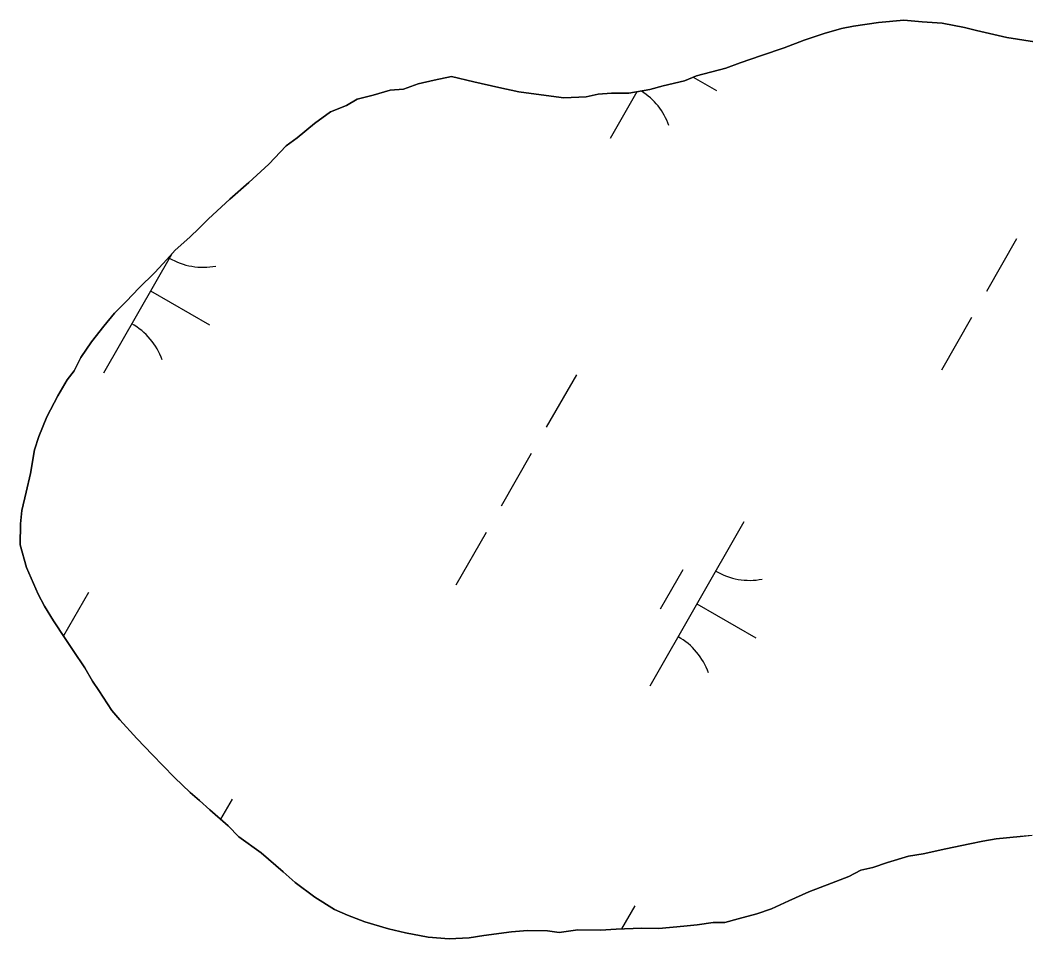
# Model space of a CAD drawing. Extents: x 3930721 to 3950824, y 220441 to 242861.
# Drawn here: x 3945111.1 to 3945376.8, y 235216.4 to 235459 of the extents above; entities that cross this region are included whole.
import ezdxf

# ---------------------------------------------------------------- set-up
doc = ezdxf.new("R2010")
doc.units = 0
doc.layers.add('V-TOPO-SHOR', color=7, linetype='Continuous')
doc.layers.add('V-WETL-SWMP', color=7, linetype='Continuous')

msp = doc.modelspace()

# ---------------------------------------------------------------- linework, layer by layer
at = {"layer": 'V-TOPO-SHOR'}
for points in [[(3945379.09, 235453.29), (3945371.75, 235454.44), (3945363.73, 235456.3), (3945360.59, 235457.04), (3945354.66, 235458.16), (3945349.42, 235458.58), (3945344.53, 235459), (3945337.87, 235458.39), (3945331.21, 235457.42), (3945328.05, 235456.77), (3945323.49, 235455.43), (3945318.21, 235453.75), (3945312.94, 235451.72), (3945306.97, 235449.7), (3945301.34, 235447.68), (3945297.48, 235446.33), (3945289.75, 235444.33), (3945286.59, 235442.97), (3945280.97, 235441.65), (3945277.46, 235440.64), (3945271.85, 235439.67), (3945267.3, 235439.73), (3945263.8, 235439.43), (3945260.64, 235438.77), (3945254.69, 235438.5), (3945248.75, 235439.28), (3945242.81, 235440.05), (3945237.58, 235441.17), (3945230.95, 235442.66), (3945225.02, 235444.14), (3945220.46, 235443.15), (3945216.25, 235442.16), (3945212.39, 235440.81), (3945208.88, 235440.51), (3945204.32, 235439.17), (3945200.1, 235438.17), (3945197.29, 235436.46), (3945193.06, 235434.77), (3945188.83, 235431.68), (3945184.23, 235427.89), (3945181.4, 235425.83), (3945176.79, 235420.99), (3945171.47, 235416.16), (3945166.52, 235411.68), (3945160.85, 235406.51), (3945158.37, 235404.09), (3945155.89, 235401.67), (3945152, 235398.23), (3945149.86, 235395.81)], [(3945149.86, 235395.81), (3945146.67, 235392.35), (3945142.42, 235388.21), (3945139.22, 235384.75), (3945136.03, 235381.64), (3945133.19, 235378.18), (3945129.98, 235374.03), (3945127.13, 235369.87), (3945125.33, 235366.39), (3945123.55, 235363.97), (3945121.05, 235359.8), (3945118.18, 235354.24), (3945116.01, 235349.02), (3945114.91, 235345.54), (3945113.78, 235339.26), (3945112.66, 235334.37), (3945111.55, 235329.49), (3945111.15, 235326), (3945111.08, 235320.4), (3945112.75, 235314.43), (3945115.81, 235307.39), (3945117.51, 235304.22), (3945119.91, 235300.34), (3945123, 235295.75), (3945125.05, 235292.58), (3945128.14, 235287.99), (3945130.2, 235284.46), (3945131.91, 235281.99), (3945135.34, 235276.7), (3945137.41, 235274.22), (3945141.89, 235269.26), (3945146.03, 235265.01), (3945148.79, 235262.17), (3945151.9, 235258.98), (3945156.04, 235255.08), (3945158.46, 235252.95), (3945161.23, 235250.46), (3945166.07, 235246.2), (3945168.83, 235243.36), (3945174.72, 235239.09), (3945180.61, 235234.11), (3945183.72, 235231.27), (3945188.92, 235227.36), (3945194.12, 235224.14), (3945197.6, 235222.69), (3945202.12, 235220.88), (3945208.4, 235219.05), (3945212.93, 235217.94), (3945218.86, 235216.81), (3945224.45, 235216.39), (3945229.71, 235216.67), (3945233.56, 235217.32), (3945240.92, 235218.27), (3945245.12, 235218.56), (3945250.37, 235218.49), (3945253.52, 235218.1), (3945258.42, 235218.74), (3945264.37, 235218.66), (3945268.57, 235218.95), (3945275.22, 235219.21), (3945279.77, 235219.15), (3945286.42, 235219.77), (3945289.93, 235220.07), (3945294.14, 235220.71), (3945297.28, 235220.67), (3945300.79, 235221.67), (3945305.71, 235223.01), (3945309.58, 235224.36), (3945314.15, 235226.39), (3945319.43, 235228.77), (3945325.41, 235231.14), (3945329.98, 235232.83), (3945333.15, 235234.54), (3945336.31, 235235.2), (3945340.18, 235236.54), (3945345.8, 235238.22), (3945349.65, 235238.87), (3945355.62, 235240.19), (3945361.93, 235241.5), (3945365.44, 235242.16), (3945368.95, 235242.81), (3945375.25, 235243.43), (3945378.4, 235243.74)]]:
    msp.add_lwpolyline(points, dxfattribs=at)
at = {"layer": 'V-WETL-SWMP'}
for p, q in [((3945328.05, 235456.77), (3945331.21, 235457.42)), ((3945331.21, 235457.42), (3945337.87, 235458.39)), ((3945337.87, 235458.39), (3945344.52, 235459)), ((3945344.52, 235459), (3945349.42, 235458.58)), ((3945349.42, 235458.58), (3945354.66, 235458.16)), ((3945354.66, 235458.16), (3945360.59, 235457.04)), ((3945318.21, 235453.75), (3945323.49, 235455.43)), ((3945323.49, 235455.43), (3945328.05, 235456.77)), ((3945360.59, 235457.04), (3945363.73, 235456.3)), ((3945363.73, 235456.3), (3945371.75, 235454.44)), ((3945312.94, 235451.72), (3945318.21, 235453.75)), ((3945371.75, 235454.44), (3945379.08, 235453.29)), ((3945301.34, 235447.68), (3945306.97, 235449.7)), ((3945306.97, 235449.7), (3945312.94, 235451.72)), ((3945297.48, 235446.33), (3945301.34, 235447.68)), ((3945220.46, 235443.15), (3945225.02, 235444.14)), ((3945225.02, 235444.14), (3945230.95, 235442.66)), ((3945286.58, 235442.97), (3945289.75, 235444.33)), ((3945288.88, 235443.96), (3945295.01, 235440.45)), ((3945289.75, 235444.33), (3945297.48, 235446.33)), ((3945212.39, 235440.81), (3945216.25, 235442.16)), ((3945216.25, 235442.16), (3945220.46, 235443.15)), ((3945230.95, 235442.66), (3945237.58, 235441.17)), ((3945277.46, 235440.64), (3945280.97, 235441.65)), ((3945280.97, 235441.65), (3945286.58, 235442.97)), ((3945200.11, 235438.17), (3945204.32, 235439.17)), ((3945204.32, 235439.17), (3945208.88, 235440.51)), ((3945208.88, 235440.51), (3945212.39, 235440.81)), ((3945237.58, 235441.17), (3945242.81, 235440.05)), ((3945242.81, 235440.05), (3945248.75, 235439.28)), ((3945248.75, 235439.28), (3945254.69, 235438.5)), ((3945254.69, 235438.5), (3945260.64, 235438.77)), ((3945260.64, 235438.77), (3945263.8, 235439.43)), ((3945263.8, 235439.43), (3945267.3, 235439.73)), ((3945274.04, 235440.05), (3945266.96, 235427.7)), ((3945267.3, 235439.73), (3945271.85, 235439.67)), ((3945271.85, 235439.67), (3945277.46, 235440.64)), ((3945193.06, 235434.77), (3945197.28, 235436.46)), ((3945197.28, 235436.46), (3945200.11, 235438.17)), ((3945188.82, 235431.68), (3945193.06, 235434.77)), ((3945184.23, 235427.89), (3945188.82, 235431.68)), ((3945176.79, 235420.99), (3945181.4, 235425.83)), ((3945181.4, 235425.83), (3945184.23, 235427.89)), ((3945171.48, 235416.16), (3945176.79, 235420.99)), ((3945166.52, 235411.68), (3945171.48, 235416.16)), ((3945160.85, 235406.51), (3945166.52, 235411.68)), ((3945155.89, 235401.67), (3945158.37, 235404.09)), ((3945158.37, 235404.09), (3945160.85, 235406.51)), ((3945152, 235398.23), (3945155.89, 235401.67)), ((3945374.33, 235401.27), (3945366.38, 235387.38)), ((3945151.05, 235397.15), (3945133.1, 235365.81)), ((3945149.86, 235395.81), (3945152, 235398.23)), ((3945146.67, 235392.35), (3945149.86, 235395.81)), ((3945142.42, 235388.21), (3945146.67, 235392.35)), ((3945139.22, 235384.75), (3945142.42, 235388.21)), ((3945145.52, 235387.5), (3945161.14, 235378.55)), ((3945136.03, 235381.65), (3945139.22, 235384.75)), ((3945133.19, 235378.18), (3945136.03, 235381.65)), ((3945362.4, 235380.44), (3945354.45, 235366.56)), ((3945129.98, 235374.03), (3945133.19, 235378.18)), ((3945127.13, 235369.87), (3945129.98, 235374.03)), ((3945125.33, 235366.39), (3945127.13, 235369.87)), ((3945123.55, 235363.97), (3945125.33, 235366.39)), ((3945258.02, 235365.37), (3945250.07, 235351.48)), ((3945121.05, 235359.8), (3945123.55, 235363.97)), ((3945118.18, 235354.24), (3945121.05, 235359.8)), ((3945116.01, 235349.02), (3945118.18, 235354.24)), ((3945114.91, 235345.54), (3945116.01, 235349.02)), ((3945113.78, 235339.26), (3945114.91, 235345.54)), ((3945246.09, 235344.54), (3945238.14, 235330.66)), ((3945112.66, 235334.37), (3945113.78, 235339.26)), ((3945111.55, 235329.49), (3945112.66, 235334.37)), ((3945111.15, 235326), (3945111.55, 235329.49)), ((3945111.08, 235320.4), (3945111.15, 235326)), ((3945302.29, 235326.53), (3945277.44, 235283.14)), ((3945234.16, 235323.72), (3945226.21, 235309.83)), ((3945112.75, 235314.43), (3945111.08, 235320.4)), ((3945115.81, 235307.39), (3945112.75, 235314.43)), ((3945286.15, 235313.88), (3945280.18, 235303.46)), ((3945117.51, 235304.22), (3945115.81, 235307.39)), ((3945129.12, 235307.82), (3945122.57, 235296.38)), ((3945119.91, 235300.34), (3945117.51, 235304.22)), ((3945289.86, 235304.83), (3945305.48, 235295.89)), ((3945123, 235295.75), (3945119.91, 235300.34)), ((3945125.06, 235292.58), (3945123, 235295.75)), ((3945128.14, 235287.99), (3945125.06, 235292.58)), ((3945130.2, 235284.46), (3945128.14, 235287.99)), ((3945131.91, 235281.99), (3945130.2, 235284.46)), ((3945135.34, 235276.7), (3945131.91, 235281.99)), ((3945137.41, 235274.22), (3945135.34, 235276.7)), ((3945141.89, 235269.26), (3945137.41, 235274.22)), ((3945146.03, 235265.01), (3945141.89, 235269.26)), ((3945148.79, 235262.17), (3945146.03, 235265.01)), ((3945151.9, 235258.98), (3945148.79, 235262.17)), ((3945156.04, 235255.08), (3945151.9, 235258.98)), ((3945158.47, 235252.95), (3945156.04, 235255.08)), ((3945161.23, 235250.46), (3945158.47, 235252.95)), ((3945167.09, 235253.32), (3945164.04, 235247.99)), ((3945166.07, 235246.2), (3945161.23, 235250.46)), ((3945168.83, 235243.36), (3945166.07, 235246.2)), ((3945174.73, 235239.09), (3945168.83, 235243.36)), ((3945365.44, 235242.16), (3945361.93, 235241.5)), ((3945368.95, 235242.81), (3945365.44, 235242.16)), ((3945375.25, 235243.43), (3945368.95, 235242.81)), ((3945378.41, 235243.73), (3945375.25, 235243.43)), ((3945355.62, 235240.19), (3945349.65, 235238.87)), ((3945361.93, 235241.5), (3945355.62, 235240.19)), ((3945180.61, 235234.11), (3945174.73, 235239.09)), ((3945345.79, 235238.22), (3945340.18, 235236.54)), ((3945349.65, 235238.87), (3945345.79, 235238.22)), ((3945183.72, 235231.27), (3945180.61, 235234.11)), ((3945333.15, 235234.54), (3945329.98, 235232.83)), ((3945336.31, 235235.2), (3945333.15, 235234.54)), ((3945340.18, 235236.54), (3945336.31, 235235.2)), ((3945329.98, 235232.83), (3945325.41, 235231.14)), ((3945188.91, 235227.36), (3945183.72, 235231.27)), ((3945319.43, 235228.77), (3945314.15, 235226.39)), ((3945325.41, 235231.14), (3945319.43, 235228.77)), ((3945194.12, 235224.14), (3945188.91, 235227.36)), ((3945314.15, 235226.39), (3945309.58, 235224.36)), ((3945197.6, 235222.69), (3945194.12, 235224.14)), ((3945273.46, 235225.15), (3945269.94, 235219.01)), ((3945309.58, 235224.36), (3945305.71, 235223.01)), ((3945202.12, 235220.88), (3945197.6, 235222.69)), ((3945208.4, 235219.05), (3945202.12, 235220.88)), ((3945294.13, 235220.71), (3945289.93, 235220.07)), ((3945297.28, 235220.67), (3945294.13, 235220.71)), ((3945300.79, 235221.67), (3945297.28, 235220.67)), ((3945305.71, 235223.01), (3945300.79, 235221.67)), ((3945212.93, 235217.94), (3945208.4, 235219.05)), ((3945240.92, 235218.27), (3945233.56, 235217.32)), ((3945245.12, 235218.56), (3945240.92, 235218.27)), ((3945250.37, 235218.49), (3945245.12, 235218.56)), ((3945253.52, 235218.1), (3945250.37, 235218.49)), ((3945258.42, 235218.74), (3945253.52, 235218.1)), ((3945264.37, 235218.66), (3945258.42, 235218.74)), ((3945268.57, 235218.95), (3945264.37, 235218.66)), ((3945275.22, 235219.21), (3945268.57, 235218.95)), ((3945279.77, 235219.15), (3945275.22, 235219.21)), ((3945286.42, 235219.77), (3945279.77, 235219.15)), ((3945289.93, 235220.07), (3945286.42, 235219.77)), ((3945218.86, 235216.81), (3945212.93, 235217.94)), ((3945224.45, 235216.39), (3945218.86, 235216.81)), ((3945229.71, 235216.67), (3945224.45, 235216.39)), ((3945233.56, 235217.32), (3945229.71, 235216.67))]:
    msp.add_line(p, q, dxfattribs=at)
for centre, start, end in [((3945265.87, 235425.3), 19.4279, 58.0184), ((3945159.45, 235411.35), 239.4279, 280.9715), ((3945132, 235363.41), 19.4279, 60.9715), ((3945303.8, 235328.68), 239.4279, 280.9715), ((3945276.34, 235280.75), 19.4279, 60.9715)]:
    msp.add_arc(centre, 17.62, start, end, dxfattribs=at)

doc.saveas('drawing.dxf')
